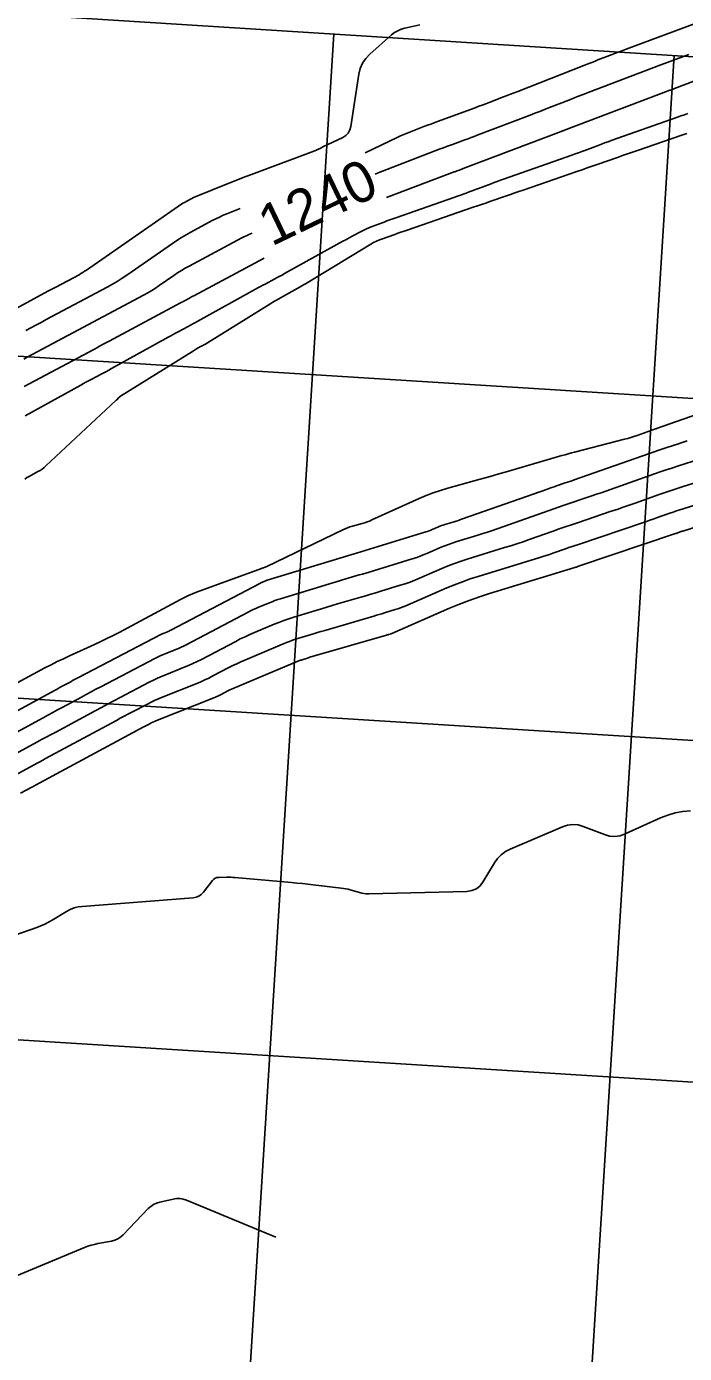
# Model space of a CAD drawing. Extents: x 658976 to 668726, y 639543 to 647196.
# Drawn here: x 662440.4 to 662536.9, y 641855.6 to 642050 of the extents above; entities that cross this region are included whole.
import ezdxf

# ---------------------------------------------------------------- set-up
doc = ezdxf.new("R2010")
doc.units = 0
for name, color, linetype in [('Ex_Contour Labels', 7, 'Continuous'), ('Ex_Major Contours', 7, 'Continuous'), ('Ex_Minor Contours', 7, 'Continuous'), ('R_Grid', 7, 'Continuous')]:
    doc.layers.add(name, color=color, linetype=linetype)

msp = doc.modelspace()

# ---------------------------------------------------------------- linework, layer by layer
at = {"layer": 'Ex_Major Contours'}
for points in [[(662491.52, 642028.41), (662491.94, 642028.59), (662492.57, 642028.85), (662493.2, 642029.1), (662501.06, 642032.09), (662501.51, 642032.26), (662501.96, 642032.43), (662502.41, 642032.6), (662502.86, 642032.76), (662504.67, 642033.43), (662505.12, 642033.6), (662505.57, 642033.76), (662506.02, 642033.93), (662506.47, 642034.1), (662514.21, 642037.05), (662514.92, 642037.32), (662515.63, 642037.59), (662516.34, 642037.87), (662517.05, 642038.15), (662519.89, 642039.26), (662520.6, 642039.54), (662521.31, 642039.81), (662522.02, 642040.09), (662522.73, 642040.36), (662529.28, 642042.85), (662530.3, 642043.24), (662531.33, 642043.63), (662532.36, 642044.01), (662533.38, 642044.4), (662537.5, 642045.93)], [(662439.99, 642001.3), (662440.51, 642001.58), (662457.63, 642010.7), (662458.2, 642011.02), (662458.77, 642011.35), (662459.32, 642011.7), (662459.86, 642012.07), (662462.01, 642013.56), (662462.55, 642013.93), (662463.11, 642014.28), (662463.67, 642014.61), (662464.24, 642014.93), (662471.98, 642019.07), (662472.23, 642019.2), (662472.48, 642019.32), (662472.73, 642019.43), (662472.99, 642019.54), (662473.5, 642019.75)], [(662543.44, 641984.75), (662536.68, 641982.62), (662535.8, 641982.33), (662534.91, 641982.04), (662534.03, 641981.74), (662533.15, 641981.44), (662529.63, 641980.2), (662528.75, 641979.89), (662527.87, 641979.59), (662526.99, 641979.28), (662526.1, 641978.99), (662521.16, 641977.32), (662520.27, 641977.02), (662519.38, 641976.71), (662518.5, 641976.4), (662517.61, 641976.09), (662514.06, 641974.85), (662513.18, 641974.54), (662512.28, 641974.24), (662511.39, 641973.95), (662510.49, 641973.67), (662504.99, 641971.99), (662504.13, 641971.71), (662503.28, 641971.41), (662502.43, 641971.09), (662501.6, 641970.74), (662498.01, 641969.19), (662497.32, 641968.9), (662496.62, 641968.63), (662495.91, 641968.38), (662495.19, 641968.15), (662492.32, 641967.27), (662491.6, 641967.05), (662490.87, 641966.83), (662490.15, 641966.62), (662489.43, 641966.41), (662486, 641965.41), (662485.21, 641965.18), (662484.41, 641964.95), (662483.62, 641964.71), (662482.83, 641964.47), (662479.57, 641963.47), (662478.84, 641963.24), (662478.11, 641962.98), (662477.39, 641962.71), (662476.68, 641962.43), (662473.84, 641961.24), (662473.13, 641960.93), (662472.43, 641960.61), (662471.74, 641960.28), (662471.06, 641959.93), (662466.05, 641957.3), (662465.43, 641956.98), (662464.8, 641956.68), (662464.16, 641956.4), (662463.51, 641956.13), (662460.91, 641955.09), (662460.26, 641954.82), (662459.62, 641954.54), (662458.99, 641954.24), (662458.37, 641953.93), (662454.11, 641951.71), (662453.2, 641951.23), (662452.29, 641950.75), (662451.37, 641950.26), (662450.46, 641949.77), (662444.68, 641946.65), (662443.99, 641946.28), (662443.3, 641945.9), (662442.61, 641945.53), (662441.92, 641945.15), (662433.56, 641940.6)]]:
    msp.add_lwpolyline(points, dxfattribs=at)
at = {"layer": 'Ex_Minor Contours'}
for points in [[(662490.02, 642031.53), (662494.72, 642033.78), (662495.2, 642034), (662495.69, 642034.22), (662496.18, 642034.42), (662496.67, 642034.62), (662498.66, 642035.37), (662499.16, 642035.56), (662499.66, 642035.75), (662500.16, 642035.93), (662500.65, 642036.12), (662506.16, 642038.14), (662506.68, 642038.34), (662507.2, 642038.53), (662507.72, 642038.72), (662508.24, 642038.92), (662510.32, 642039.71), (662510.84, 642039.91), (662511.36, 642040.11), (662511.88, 642040.31), (662512.4, 642040.52), (662522.09, 642044.33), (662522.61, 642044.53), (662523.13, 642044.73), (662523.65, 642044.93), (662524.16, 642045.13), (662526.24, 642045.92), (662526.76, 642046.12), (662527.28, 642046.31), (662527.8, 642046.51), (662528.32, 642046.7), (662543.14, 642052.23)], [(662498.06, 642050.27), (662495.86, 642049.79), (662495.32, 642049.63), (662494.82, 642049.42), (662494.34, 642049.14), (662493.91, 642048.8), (662490.73, 642045.99), (662490.13, 642045.36), (662489.66, 642044.66), (662489.33, 642043.88), (662489.12, 642043.04), (662487.95, 642035.4), (662487.81, 642034.88), (662487.56, 642034.43), (662487.21, 642034.07), (662486.75, 642033.78), (662483.82, 642032.38), (662483.74, 642032.34), (662483.67, 642032.3), (662483.59, 642032.26), (662483.52, 642032.22), (662483.21, 642032.06), (662483.14, 642032.02), (662483.06, 642031.99), (662482.98, 642031.95), (662482.9, 642031.92), (662473.39, 642028.36), (662472.53, 642028.04), (662471.68, 642027.71), (662470.82, 642027.37), (662469.97, 642027.03), (662465.34, 642025.16), (662465.11, 642025.06), (662464.88, 642024.96), (662464.65, 642024.85), (662464.43, 642024.73), (662463.54, 642024.25), (662463.32, 642024.13), (662463.1, 642024), (662462.89, 642023.87), (662462.68, 642023.73), (662449.19, 642014.34), (662448.92, 642014.16), (662448.65, 642013.99), (662448.38, 642013.83), (662448.09, 642013.67), (662444.67, 642011.84), (662444.38, 642011.69), (662444.09, 642011.54), (662443.8, 642011.38), (662443.52, 642011.23), (662430.08, 642003.91)], [(662493.18, 642024.97), (662503.07, 642028.72), (662503.18, 642028.76), (662503.29, 642028.81), (662503.41, 642028.85), (662503.52, 642028.89), (662503.97, 642029.05), (662504.08, 642029.09), (662504.2, 642029.13), (662504.31, 642029.17), (662504.42, 642029.21), (662518.78, 642034.66), (662518.87, 642034.7), (662518.96, 642034.73), (662519.06, 642034.77), (662519.15, 642034.8), (662519.53, 642034.93), (662519.63, 642034.97), (662519.72, 642035), (662519.81, 642035.04), (662519.91, 642035.07), (662534.48, 642040.61), (662534.56, 642040.64), (662534.63, 642040.67), (662534.71, 642040.7), (662534.78, 642040.72), (662535.09, 642040.83), (662535.17, 642040.86), (662535.24, 642040.89), (662535.32, 642040.91), (662535.39, 642040.94), (662550.19, 642046.57)], [(662440.21, 641992.99), (662448.37, 641997.49), (662448.74, 641997.7), (662449.11, 641997.9), (662449.48, 641998.1), (662449.86, 641998.3), (662451.35, 641999.1), (662451.73, 641999.3), (662452.1, 641999.5), (662452.47, 641999.7), (662452.84, 641999.91), (662461.17, 642004.51), (662461.53, 642004.71), (662461.89, 642004.91), (662462.26, 642005.1), (662462.62, 642005.3), (662464.08, 642006.07), (662464.44, 642006.27), (662464.8, 642006.46), (662465.16, 642006.66), (662465.53, 642006.86), (662473.97, 642011.53), (662474.33, 642011.72), (662474.68, 642011.92), (662475.03, 642012.11), (662475.38, 642012.3), (662476.8, 642013.05), (662477.15, 642013.24), (662477.51, 642013.43), (662477.86, 642013.62), (662478.21, 642013.82), (662486.79, 642018.56), (662487.13, 642018.75), (662487.47, 642018.93), (662487.81, 642019.12), (662488.15, 642019.3), (662489.53, 642020.03), (662489.87, 642020.21), (662490.22, 642020.38), (662490.58, 642020.53), (662490.94, 642020.67), (662492.81, 642021.38), (662493.24, 642021.55), (662493.67, 642021.71), (662494.11, 642021.86), (662494.54, 642022.02), (662504.83, 642025.63), (662505.29, 642025.8), (662505.75, 642025.96), (662506.21, 642026.13), (662506.67, 642026.3), (662508.5, 642027), (662508.96, 642027.17), (662509.41, 642027.34), (662509.87, 642027.51), (662510.33, 642027.67), (662520.33, 642031.19), (662520.81, 642031.36), (662521.3, 642031.53), (662521.78, 642031.71), (662522.26, 642031.89), (662524.19, 642032.62), (662524.67, 642032.81), (662525.15, 642032.98), (662525.64, 642033.16), (662526.12, 642033.33), (662535.82, 642036.75), (662536.33, 642036.93), (662536.84, 642037.11), (662537.35, 642037.3)], [(662440.17, 641983.71), (662440.46, 641983.93), (662440.77, 641984.11), (662442.06, 641984.81), (662442.38, 641984.99), (662442.68, 641985.19), (662442.97, 641985.41), (662443.25, 641985.66), (662453.48, 641995.23), (662453.49, 641995.24), (662453.51, 641995.25), (662453.52, 641995.26), (662453.53, 641995.27), (662453.58, 641995.3), (662453.59, 641995.31), (662453.6, 641995.31), (662453.62, 641995.32), (662453.63, 641995.33), (662453.94, 641995.65), (662453.99, 641995.7), (662454.05, 641995.76), (662454.12, 641995.8), (662454.18, 641995.85), (662464.72, 642002.43), (662464.87, 642002.52), (662465.01, 642002.61), (662465.16, 642002.7), (662465.31, 642002.78), (662465.92, 642003.12), (662466.07, 642003.2), (662466.22, 642003.29), (662466.37, 642003.37), (662466.52, 642003.46), (662476.22, 642009.46), (662476.49, 642009.62), (662476.76, 642009.78), (662477.03, 642009.94), (662477.3, 642010.09), (662480.51, 642011.87), (662480.77, 642012.02), (662481.02, 642012.16), (662481.28, 642012.31), (662481.53, 642012.47), (662490.85, 642018.13), (662491.26, 642018.37), (662491.69, 642018.58), (662492.13, 642018.77), (662492.57, 642018.94), (662494.39, 642019.57), (662494.84, 642019.73), (662495.29, 642019.89), (662495.75, 642020.05), (662496.2, 642020.2), (662505.89, 642023.54), (662506.5, 642023.75), (662507.11, 642023.96), (662507.72, 642024.17), (662508.33, 642024.38), (662510.76, 642025.23), (662511.37, 642025.44), (662511.98, 642025.65), (662512.58, 642025.86), (662513.19, 642026.07), (662521.09, 642028.79), (662521.83, 642029.05), (662522.57, 642029.31), (662523.31, 642029.56), (662524.05, 642029.82), (662527.02, 642030.86), (662527.76, 642031.12), (662528.5, 642031.37), (662529.24, 642031.63), (662529.98, 642031.89), (662536.34, 642034.08), (662537.2, 642034.37)], [(662440.28, 642005.47), (662441.03, 642005.87), (662441.78, 642006.28), (662442.53, 642006.68), (662443.29, 642007.08), (662452.24, 642011.86), (662452.98, 642012.26), (662453.7, 642012.69), (662454.41, 642013.14), (662455.1, 642013.6), (662461.79, 642018.26), (662462.45, 642018.7), (662463.11, 642019.12), (662463.79, 642019.53), (662464.49, 642019.91), (662467.62, 642021.59), (662468.15, 642021.86), (662468.69, 642022.12), (662469.23, 642022.37), (662469.78, 642022.6), (662471.74, 642023.39)], [(662440.03, 641997.26), (662450.25, 642002.71), (662450.44, 642002.81), (662450.63, 642002.91), (662450.81, 642003.02), (662451, 642003.12), (662451.74, 642003.53), (662451.93, 642003.63), (662452.11, 642003.73), (662452.3, 642003.83), (662452.49, 642003.93), (662462.98, 642009.53), (662463.15, 642009.62), (662463.31, 642009.7), (662463.47, 642009.79), (662463.63, 642009.88), (662464.28, 642010.24), (662464.44, 642010.33), (662464.6, 642010.42), (662464.76, 642010.5), (662464.93, 642010.59), (662475.25, 642016.09)], [(662548.67, 641996.7), (662532.76, 641991.11), (662532.75, 641991.11), (662532.73, 641991.1), (662532.72, 641991.1), (662532.71, 641991.1), (662532.65, 641991.08), (662532.64, 641991.08), (662532.63, 641991.07), (662532.61, 641991.07), (662532.6, 641991.06), (662529.9, 641990.11), (662529.45, 641989.96), (662528.99, 641989.81), (662528.53, 641989.68), (662528.06, 641989.55), (662520.75, 641987.67), (662520.28, 641987.55), (662519.81, 641987.42), (662519.34, 641987.29), (662518.88, 641987.16), (662510.57, 641984.73), (662509.65, 641984.46), (662508.73, 641984.2), (662507.81, 641983.94), (662506.89, 641983.68), (662502.18, 641982.38), (662501.1, 641982.06), (662500.03, 641981.7), (662498.98, 641981.29), (662497.94, 641980.85), (662491.03, 641977.72), (662490.68, 641977.57), (662490.33, 641977.44), (662489.98, 641977.32), (662489.61, 641977.21), (662488.16, 641976.81), (662487.8, 641976.7), (662487.44, 641976.58), (662487.09, 641976.44), (662486.75, 641976.28), (662475.63, 641970.92), (662475.57, 641970.89), (662475.51, 641970.86), (662475.44, 641970.84), (662475.38, 641970.81), (662475.12, 641970.72), (662475.05, 641970.7), (662474.99, 641970.68), (662474.92, 641970.66), (662474.86, 641970.63), (662465.31, 641967.12), (662464.71, 641966.89), (662464.13, 641966.64), (662463.55, 641966.36), (662462.97, 641966.07), (662453.98, 641961.25), (662453.09, 641960.78), (662452.19, 641960.33), (662451.29, 641959.89), (662450.37, 641959.47), (662446.71, 641957.81), (662445.8, 641957.39), (662444.89, 641956.96), (662443.99, 641956.5), (662443.1, 641956.04), (662438.49, 641953.57)], [(662537.25, 641989.3), (662536.82, 641989.16), (662536.39, 641989.02), (662535.96, 641988.88), (662534.25, 641988.34), (662533.82, 641988.2), (662533.39, 641988.06), (662532.96, 641987.91), (662532.54, 641987.77), (662520.68, 641983.6), (662520.36, 641983.48), (662520.03, 641983.37), (662519.7, 641983.26), (662519.38, 641983.15), (662518.07, 641982.71), (662517.74, 641982.6), (662517.42, 641982.48), (662517.09, 641982.37), (662516.76, 641982.26), (662504.31, 641977.87), (662504, 641977.77), (662503.7, 641977.66), (662503.39, 641977.56), (662503.08, 641977.47), (662501.71, 641977.05), (662501.47, 641976.97), (662501.24, 641976.89), (662501.01, 641976.8), (662500.78, 641976.71), (662499.88, 641976.31), (662499.65, 641976.22), (662499.42, 641976.13), (662499.19, 641976.05), (662498.95, 641975.97), (662488.77, 641972.87), (662488.6, 641972.82), (662488.44, 641972.77), (662488.28, 641972.72), (662488.11, 641972.67), (662487.46, 641972.48), (662487.29, 641972.43), (662487.13, 641972.38), (662486.97, 641972.33), (662486.8, 641972.28), (662475.69, 641968.88), (662475.6, 641968.86), (662475.51, 641968.83), (662475.43, 641968.79), (662475.34, 641968.76), (662475.01, 641968.62), (662474.93, 641968.58), (662474.84, 641968.55), (662474.76, 641968.51), (662474.68, 641968.46), (662461.55, 641961.57), (662461.43, 641961.51), (662461.31, 641961.45), (662461.18, 641961.39), (662461.06, 641961.34), (662460.56, 641961.14), (662460.44, 641961.09), (662460.32, 641961.04), (662460.19, 641960.98), (662460.07, 641960.92), (662448.01, 641954.63), (662447.73, 641954.48), (662447.44, 641954.33), (662447.15, 641954.18), (662446.87, 641954.02), (662445.73, 641953.41), (662445.44, 641953.25), (662445.16, 641953.1), (662444.87, 641952.95), (662444.59, 641952.79), (662425.46, 641942.38)], [(662539.22, 641986.66), (662535.84, 641985.59), (662534.99, 641985.32), (662534.15, 641985.05), (662533.31, 641984.76), (662532.47, 641984.47), (662525.33, 641981.96), (662524.64, 641981.72), (662523.95, 641981.48), (662523.26, 641981.24), (662522.56, 641981.01), (662519.79, 641980.07), (662519.09, 641979.84), (662518.4, 641979.6), (662517.71, 641979.36), (662517.02, 641979.12), (662509.41, 641976.44), (662508.7, 641976.19), (662507.99, 641975.95), (662507.28, 641975.72), (662506.56, 641975.5), (662503.35, 641974.52), (662502.8, 641974.34), (662502.26, 641974.15), (662501.72, 641973.95), (662501.19, 641973.72), (662499.08, 641972.81), (662498.55, 641972.59), (662498.02, 641972.38), (662497.48, 641972.19), (662496.93, 641972.02), (662490.63, 641970.09), (662490.14, 641969.95), (662489.66, 641969.8), (662489.17, 641969.66), (662488.69, 641969.52), (662486.74, 641968.95), (662486.26, 641968.81), (662485.77, 641968.67), (662485.29, 641968.52), (662484.8, 641968.37), (662477.63, 641966.18), (662477.22, 641966.05), (662476.81, 641965.91), (662476.41, 641965.75), (662476.01, 641965.59), (662474.42, 641964.93), (662474.03, 641964.76), (662473.64, 641964.58), (662473.25, 641964.39), (662472.87, 641964.2), (662463.8, 641959.43), (662463.43, 641959.24), (662463.05, 641959.06), (662462.67, 641958.89), (662462.29, 641958.74), (662460.74, 641958.12), (662460.35, 641957.96), (662459.97, 641957.79), (662459.59, 641957.61), (662459.22, 641957.42), (662451.28, 641953.28), (662450.57, 641952.91), (662449.86, 641952.54), (662449.16, 641952.16), (662448.45, 641951.78), (662445.64, 641950.26), (662444.93, 641949.88), (662444.23, 641949.5), (662443.53, 641949.12), (662442.82, 641948.74), (662429.51, 641941.49)], [(662548.37, 641983.06), (662536.64, 641979.36), (662536.15, 641979.2), (662535.67, 641979.04), (662535.18, 641978.88), (662534.7, 641978.71), (662532.76, 641978.03), (662532.27, 641977.86), (662531.79, 641977.69), (662531.3, 641977.52), (662530.82, 641977.36), (662521.31, 641974.15), (662520.84, 641973.99), (662520.37, 641973.83), (662519.89, 641973.67), (662519.42, 641973.5), (662517.53, 641972.84), (662517.06, 641972.67), (662516.58, 641972.51), (662516.11, 641972.36), (662515.63, 641972.21), (662506.63, 641969.46), (662505.45, 641969.08), (662504.29, 641968.67), (662503.15, 641968.23), (662502.01, 641967.76), (662495.99, 641965.15), (662495.61, 641964.99), (662495.23, 641964.84), (662494.84, 641964.71), (662494.45, 641964.58), (662492.88, 641964.1), (662492.49, 641963.98), (662492.09, 641963.86), (662491.7, 641963.75), (662491.31, 641963.63), (662483.98, 641961.5), (662483.52, 641961.37), (662483.06, 641961.23), (662482.6, 641961.1), (662482.14, 641960.96), (662480.3, 641960.4), (662479.85, 641960.25), (662479.4, 641960.09), (662478.95, 641959.92), (662478.5, 641959.75), (662472.42, 641957.2), (662471.82, 641956.94), (662471.22, 641956.66), (662470.63, 641956.38), (662470.05, 641956.08), (662467.72, 641954.86), (662467.14, 641954.56), (662466.55, 641954.28), (662465.95, 641954.01), (662465.34, 641953.76), (662460.45, 641951.81), (662459.86, 641951.57), (662459.27, 641951.31), (662458.69, 641951.03), (662458.12, 641950.74), (662455.84, 641949.56), (662455.27, 641949.26), (662454.71, 641948.96), (662454.14, 641948.66), (662453.57, 641948.35), (662443.19, 641942.75), (662442.78, 641942.53), (662442.37, 641942.3), (662441.95, 641942.08), (662441.54, 641941.86), (662436.56, 641939.15)], [(662439.53, 641937.67), (662441.16, 641938.56), (662441.3, 641938.63), (662441.43, 641938.71), (662441.57, 641938.78), (662441.71, 641938.85), (662456.68, 641946.94), (662456.9, 641947.06), (662457.13, 641947.17), (662457.35, 641947.29), (662457.57, 641947.41), (662458.46, 641947.87), (662458.68, 641947.98), (662458.91, 641948.09), (662459.14, 641948.19), (662459.37, 641948.29), (662467.87, 641951.68), (662468.09, 641951.77), (662468.31, 641951.86), (662468.52, 641951.96), (662468.73, 641952.07), (662469.58, 641952.51), (662469.79, 641952.62), (662470, 641952.73), (662470.22, 641952.82), (662470.44, 641952.92), (662480.43, 641957.11), (662480.56, 641957.16), (662480.68, 641957.2), (662480.81, 641957.25), (662480.93, 641957.29), (662481.44, 641957.44), (662481.57, 641957.48), (662481.7, 641957.52), (662481.83, 641957.56), (662481.95, 641957.6), (662493.18, 641960.86), (662493.25, 641960.87), (662493.31, 641960.89), (662493.38, 641960.91), (662493.44, 641960.93), (662493.71, 641961.01), (662493.77, 641961.04), (662493.84, 641961.06), (662493.9, 641961.08), (662493.97, 641961.11), (662502.42, 641964.78), (662503.86, 641965.38), (662505.31, 641965.94), (662506.78, 641966.45), (662508.27, 641966.93), (662520.76, 641970.75), (662520.82, 641970.77), (662520.88, 641970.79), (662520.94, 641970.81), (662521, 641970.83), (662521.23, 641970.91), (662521.29, 641970.93), (662521.35, 641970.95), (662521.41, 641970.97), (662521.47, 641970.99), (662535.53, 641975.73), (662535.62, 641975.76), (662535.71, 641975.79), (662535.8, 641975.82), (662535.89, 641975.86), (662536.24, 641975.98), (662536.33, 641976.01), (662536.42, 641976.04), (662536.51, 641976.07), (662536.6, 641976.1), (662545.67, 641978.96)], [(662537.74, 641935.11), (662536.6, 641935.01), (662535.49, 641934.8), (662534.4, 641934.48), (662533.34, 641934.06), (662528.16, 641931.71), (662527.4, 641931.45), (662526.64, 641931.35), (662525.88, 641931.41), (662525.11, 641931.62), (662522.02, 641932.82), (662521.25, 641933.04), (662520.48, 641933.1), (662519.71, 641933.01), (662518.95, 641932.76), (662511.31, 641929.49), (662510.61, 641929.12), (662510, 641928.67), (662509.46, 641928.12), (662509.01, 641927.48), (662507.36, 641924.72), (662506.9, 641924.12), (662506.34, 641923.68), (662505.69, 641923.41), (662504.93, 641923.3), (662490.56, 641922.95), (662490.21, 641922.95), (662489.87, 641922.99), (662489.53, 641923.04), (662489.2, 641923.13), (662487.86, 641923.51), (662487.53, 641923.6), (662487.19, 641923.68), (662486.85, 641923.74), (662486.51, 641923.79), (662482.43, 641924.26), (662481.64, 641924.35), (662480.84, 641924.43), (662480.04, 641924.51), (662479.25, 641924.58), (662470.93, 641925.32), (662470.63, 641925.34), (662470.34, 641925.36), (662470.05, 641925.36), (662469.76, 641925.36), (662468.59, 641925.35), (662468.31, 641925.31), (662468.06, 641925.22), (662467.84, 641925.08), (662467.64, 641924.87), (662466.33, 641923.16), (662466.02, 641922.84), (662465.68, 641922.6), (662465.29, 641922.44), (662464.85, 641922.36), (662448.55, 641921.1), (662447.95, 641921.02), (662447.36, 641920.87), (662446.8, 641920.65), (662446.26, 641920.36), (662444.14, 641919.07), (662443.61, 641918.76), (662443.06, 641918.48), (662442.49, 641918.23), (662441.92, 641918.01), (662436.59, 641916.13)], [(662476.93, 641872.61), (662463.83, 641878.04), (662463.36, 641878.2), (662462.88, 641878.28), (662462.4, 641878.28), (662461.91, 641878.21), (662459.93, 641877.76), (662459.45, 641877.61), (662459.01, 641877.41), (662458.6, 641877.14), (662458.23, 641876.8), (662454.58, 641872.98), (662454.2, 641872.65), (662453.8, 641872.38), (662453.35, 641872.18), (662452.87, 641872.06), (662450.86, 641871.68), (662450.36, 641871.57), (662449.87, 641871.44), (662449.38, 641871.28), (662448.91, 641871.1), (662435.36, 641865.48)]]:
    msp.add_lwpolyline(points, dxfattribs=at)
at = {"layer": 'R_Grid'}
for p, q in [((661637.1, 642102.2), (663134.15, 642008.18)), ((661633.97, 642052.3), (663131.02, 641958.27)), ((662469.76, 641799.41), (662485.43, 642048.92)), ((662519.66, 641796.28), (662535.33, 642045.78)), ((661630.83, 642002.39), (663127.88, 641908.37)), ((661627.7, 641952.49), (663124.75, 641858.47))]:
    msp.add_line(p, q, dxfattribs=at)

# ---------------------------------------------------------------- texts
at = {"layer": 'Ex_Contour Labels'}
msp.add_text('1240', height=6, rotation=25.6649, dxfattribs=at).set_placement((662476.3, 642017.76))

doc.saveas('drawing.dxf')
